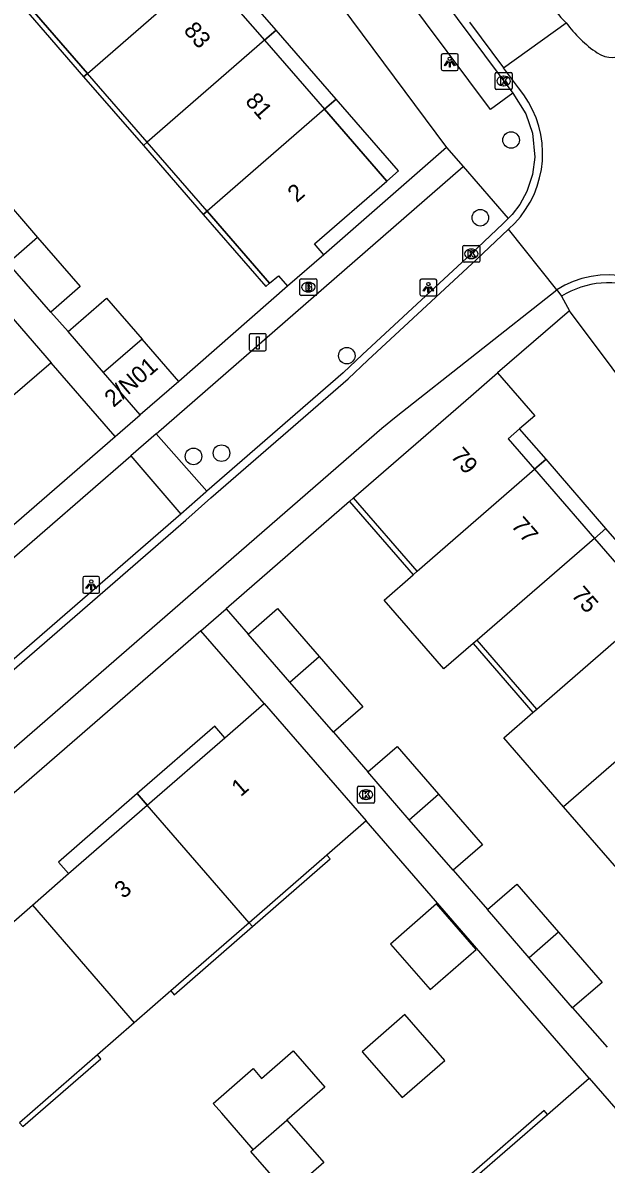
# Model space of a CAD drawing. Extents: x 155888 to 156864, y 383882 to 384671.
# Drawn here: x 156589.6 to 156624.1, y 384510.4 to 384577.9 of the extents above; entities that cross this region are included whole.
import ezdxf

# ---------------------------------------------------------------- set-up
doc = ezdxf.new("R2010")
doc.units = 0
for name, color, linetype in [('IMGEO_Boom', 7, 'Continuous'), ('IMGEO_Brandkraan', 7, 'Continuous'), ('IMGEO_Kolk', 7, 'Continuous'), ('IMGEO_Laadpaal', 7, 'Continuous'), ('IMGEO_Lichtpunt', 7, 'Continuous'), ('IMGEO_Muur', 7, 'Continuous'), ('IMGEO_Pand', 7, 'Continuous'), ('IMGEO_Pand_nummerreeks', 7, 'Continuous'), ('IMGEO_Pand_overbouw', 7, 'Continuous'), ('IMGEO_Rijbaan_lokaal_gesloten', 7, 'Continuous'), ('IMGEO_Rijbaan_lokaal_open', 7, 'Continuous'), ('IMGEO_Voetpad_open', 7, 'Continuous')]:
    doc.layers.add(name, color=color, linetype=linetype)

msp = doc.modelspace()

# ---------------------------------------------------------------- linework, layer by layer
at = {"layer": 'IMGEO_Boom'}
for centre in [(156618.434, 384570.96), (156616.616, 384566.363), (156608.719, 384558.206), (156599.654, 384552.251), (156601.31, 384552.443)]:
    msp.add_circle(centre, 0.489, dxfattribs=at)
at = {"layer": 'IMGEO_Brandkraan'}
for p, q in [((156605.95, 384561.833), (156605.95, 384562.685)), ((156606.025, 384562.759), (156606.877, 384562.759)), ((156606.951, 384562.685), (156606.951, 384561.833)), ((156606.461, 384561.979), (156606.436, 384561.979)), ((156606.438, 384562.539), (156606.463, 384562.539)), ((156606.877, 384561.759), (156606.025, 384561.759))]:
    msp.add_line(p, q, dxfattribs=at)
for points in [[(156605.95, 384561.833), (156605.95, 384562.685)], [(156606.025, 384562.759), (156606.877, 384562.759)], [(156606.951, 384562.685), (156606.951, 384561.833)], [(156606.298, 384562.459), (156606.298, 384562.059), (156606.511, 384562.059)], [(156606.529, 384562.459), (156606.298, 384562.459)], [(156606.477, 384562.378), (156606.423, 384562.378), (156606.423, 384562.302)], [(156606.423, 384562.302), (156606.476, 384562.302)], [(156606.485, 384562.226), (156606.423, 384562.226), (156606.423, 384562.145)], [(156606.423, 384562.145), (156606.485, 384562.145)], [(156606.877, 384561.759), (156606.025, 384561.759)]]:
    msp.add_lwpolyline(points, dxfattribs=at)
for centre, radius, start, end in [((156606.027, 384562.683), 0.0765, 91.55205, 178.44795), ((156606.027, 384562.683), 0.0765, 91.55205, 178.44795), ((156606.875, 384562.683), 0.0765, 1.55205, 88.44795), ((156606.875, 384562.683), 0.0765, 1.55205, 88.44795), ((156606.478, 384562.34), 0.0379, 267.82845, 90.93552), ((156606.486, 384562.185), 0.0404, 269.87594, 90.50774), ((156606.517, 384562.31), 0.251, 268.66757, 293.53466), ((156606.533, 384562.314), 0.145, 59.4692, 91.53667), ((156606.558, 384562.361), 0.0922, 285.51372, 58.15012), ((156606.563, 384562.169), 0.105, 301.31148, 78.98903), ((156606.027, 384561.835), 0.0765, 181.55205, 268.44795), ((156606.027, 384561.835), 0.0765, 181.55205, 268.44795), ((156606.875, 384561.835), 0.0765, 271.55205, 358.44795), ((156606.875, 384561.835), 0.0765, 271.55205, 358.44795)]:
    msp.add_arc(centre, radius, start, end, dxfattribs=at)
for centre, major_axis, ratio, start_param, end_param in [((156606.437, 384562.259), (-0.387, 0.002), 0.722429, 4.712389, 7.853982), ((156606.462, 384562.259), (-0.39, 0.002), 0.717154, 1.570796, 4.712389)]:
    msp.add_ellipse(centre, major_axis=major_axis, ratio=ratio, start_param=start_param, end_param=end_param, dxfattribs=at)
at = {"layer": 'IMGEO_Kolk'}
for p, q in [((156617.499, 384574.023), (156617.499, 384574.875)), ((156617.574, 384574.949), (156618.426, 384574.949)), ((156617.987, 384574.729), (156618.012, 384574.729)), ((156618.5, 384574.875), (156618.5, 384574.023)), ((156618.01, 384574.169), (156617.985, 384574.169)), ((156618.426, 384573.949), (156617.574, 384573.949)), ((156615.58, 384563.801), (156615.58, 384564.653)), ((156615.655, 384564.727), (156616.507, 384564.727)), ((156616.581, 384564.653), (156616.581, 384563.801)), ((156616.091, 384563.947), (156616.066, 384563.947)), ((156616.068, 384564.507), (156616.093, 384564.507)), ((156616.507, 384563.727), (156615.655, 384563.727)), ((156609.353, 384531.823), (156609.353, 384532.675)), ((156609.428, 384532.749), (156610.28, 384532.749)), ((156609.841, 384532.529), (156609.866, 384532.529)), ((156610.354, 384532.675), (156610.354, 384531.823)), ((156610.28, 384531.749), (156609.428, 384531.749)), ((156609.864, 384531.969), (156609.839, 384531.969))]:
    msp.add_line(p, q, dxfattribs=at)
for points in [[(156617.499, 384574.023), (156617.499, 384574.875)], [(156617.574, 384574.949), (156618.426, 384574.949)], [(156618.5, 384574.875), (156618.5, 384574.023)], [(156617.82, 384574.649), (156617.943, 384574.649), (156617.943, 384574.498), (156618.073, 384574.649), (156618.237, 384574.649), (156618.091, 384574.498), (156618.244, 384574.249), (156618.092, 384574.249), (156618.007, 384574.413), (156617.943, 384574.346), (156617.943, 384574.249), (156617.82, 384574.249), (156617.82, 384574.649)], [(156618.426, 384573.949), (156617.574, 384573.949)], [(156615.58, 384563.801), (156615.58, 384564.653)], [(156615.655, 384564.727), (156616.507, 384564.727)], [(156616.581, 384564.653), (156616.581, 384563.801)], [(156615.901, 384564.427), (156616.024, 384564.427), (156616.024, 384564.276), (156616.154, 384564.427), (156616.318, 384564.427), (156616.172, 384564.276), (156616.325, 384564.027), (156616.173, 384564.027), (156616.088, 384564.191), (156616.024, 384564.124), (156616.024, 384564.027), (156615.901, 384564.027), (156615.901, 384564.427)], [(156616.507, 384563.727), (156615.655, 384563.727)], [(156609.353, 384531.823), (156609.353, 384532.675)], [(156609.428, 384532.749), (156610.28, 384532.749)], [(156609.674, 384532.449), (156609.797, 384532.449), (156609.797, 384532.298), (156609.927, 384532.449), (156610.091, 384532.449), (156609.945, 384532.298), (156610.098, 384532.049), (156609.946, 384532.049), (156609.861, 384532.213), (156609.797, 384532.146), (156609.797, 384532.049), (156609.674, 384532.049), (156609.674, 384532.449)], [(156610.354, 384532.675), (156610.354, 384531.823)], [(156610.28, 384531.749), (156609.428, 384531.749)]]:
    msp.add_lwpolyline(points, dxfattribs=at)
for centre, start, end in [((156617.576, 384574.873), 91.55205, 178.44795), ((156617.576, 384574.873), 91.55205, 178.44795), ((156618.424, 384574.873), 1.55205, 88.44795), ((156618.424, 384574.873), 1.55205, 88.44795), ((156617.576, 384574.025), 181.55205, 268.44795), ((156617.576, 384574.025), 181.55205, 268.44795), ((156618.424, 384574.025), 271.55205, 358.44795), ((156618.424, 384574.025), 271.55205, 358.44795), ((156615.657, 384564.651), 91.55205, 178.44795), ((156615.657, 384564.651), 91.55205, 178.44795), ((156616.505, 384564.651), 1.55205, 88.44795), ((156616.505, 384564.651), 1.55205, 88.44795), ((156615.657, 384563.803), 181.55205, 268.44795), ((156615.657, 384563.803), 181.55205, 268.44795), ((156616.505, 384563.803), 271.55205, 358.44795), ((156616.505, 384563.803), 271.55205, 358.44795), ((156609.43, 384532.673), 91.55205, 178.44795), ((156609.43, 384532.673), 91.55205, 178.44795), ((156610.278, 384532.673), 1.55205, 88.44795), ((156610.278, 384532.673), 1.55205, 88.44795), ((156609.43, 384531.825), 181.55205, 268.44795), ((156609.43, 384531.825), 181.55205, 268.44795), ((156610.278, 384531.825), 271.55205, 358.44795), ((156610.278, 384531.825), 271.55205, 358.44795)]:
    msp.add_arc(centre, 0.0765, start, end, dxfattribs=at)
for centre, major_axis, ratio, start_param, end_param in [((156617.986, 384574.449), (-0.387, 0.002), 0.722429, 4.712389, 7.853982), ((156618.011, 384574.449), (-0.39, 0.002), 0.717154, 1.570796, 4.712389), ((156616.067, 384564.227), (-0.387, 0.002), 0.722429, 4.712389, 7.853982), ((156616.092, 384564.227), (-0.39, 0.002), 0.717154, 1.570796, 4.712389), ((156609.84, 384532.249), (-0.387, 0.002), 0.722429, 4.712389, 7.853982), ((156609.865, 384532.249), (-0.39, 0.002), 0.717154, 1.570796, 4.712389)]:
    msp.add_ellipse(centre, major_axis=major_axis, ratio=ratio, start_param=start_param, end_param=end_param, dxfattribs=at)
at = {"layer": 'IMGEO_Laadpaal'}
for p, q in [((156602.955, 384559.418), (156602.955, 384558.577)), ((156602.955, 384559.418), (156602.955, 384558.577)), ((156603.871, 384559.502), (156603.03, 384559.502)), ((156603.871, 384559.502), (156603.03, 384559.502)), ((156603.955, 384558.586), (156603.955, 384559.427)), ((156603.955, 384558.586), (156603.955, 384559.427)), ((156603.039, 384558.502), (156603.88, 384558.502)), ((156603.039, 384558.502), (156603.88, 384558.502))]:
    msp.add_line(p, q, dxfattribs=at)
msp.add_lwpolyline([(156603.37, 384559.315), (156603.53, 384559.315), (156603.53, 384558.582), (156603.37, 384558.582), (156603.37, 384559.315)], dxfattribs=at)
for centre, start, end in [((156603.033, 384559.424), 92.4484, 184.28452), ((156603.033, 384559.424), 92.4484, 184.28452), ((156603.877, 384559.424), 2.4484, 94.28452), ((156603.877, 384559.424), 2.4484, 94.28452), ((156603.033, 384558.58), 182.4484, 274.28452), ((156603.033, 384558.58), 182.4484, 274.28452), ((156603.877, 384558.58), 272.4484, 4.28452), ((156603.877, 384558.58), 272.4484, 4.28452)]:
    msp.add_arc(centre, 0.0779, start, end, dxfattribs=at)
at = {"layer": 'IMGEO_Lichtpunt'}
for p, q in [((156615.21, 384576.064), (156614.402, 384576.064)), ((156615.21, 384576.064), (156614.402, 384576.064)), ((156614.308, 384575.969), (156614.308, 384575.162)), ((156614.308, 384575.969), (156614.308, 384575.162)), ((156615.304, 384575.162), (156615.304, 384575.969)), ((156615.304, 384575.162), (156615.304, 384575.969)), ((156614.402, 384575.068), (156615.21, 384575.068)), ((156614.402, 384575.068), (156615.21, 384575.068)), ((156613.045, 384562.643), (156613.045, 384561.836)), ((156613.045, 384562.643), (156613.045, 384561.836)), ((156613.947, 384562.738), (156613.139, 384562.738)), ((156613.947, 384562.738), (156613.139, 384562.738)), ((156614.041, 384561.836), (156614.041, 384562.643)), ((156614.041, 384561.836), (156614.041, 384562.643)), ((156613.139, 384561.742), (156613.947, 384561.742)), ((156613.139, 384561.742), (156613.947, 384561.742)), ((156593.106, 384545.056), (156593.106, 384544.249)), ((156593.106, 384545.056), (156593.106, 384544.249)), ((156594.008, 384545.151), (156593.2, 384545.151)), ((156594.008, 384545.151), (156593.2, 384545.151)), ((156594.102, 384544.249), (156594.102, 384545.056)), ((156594.102, 384544.249), (156594.102, 384545.056)), ((156593.2, 384544.155), (156594.008, 384544.155)), ((156593.2, 384544.155), (156594.008, 384544.155))]:
    msp.add_line(p, q, dxfattribs=at)
for points in [[(156614.682, 384575.633), (156614.721, 384575.605), (156614.533, 384575.343), (156614.495, 384575.37), (156614.682, 384575.633)], [(156614.784, 384575.585), (156614.831, 384575.585), (156614.831, 384575.263), (156614.784, 384575.263), (156614.784, 384575.585)], [(156614.894, 384575.605), (156614.932, 384575.632), (156615.119, 384575.37), (156615.08, 384575.342), (156614.894, 384575.605)], [(156613.419, 384562.307), (156613.458, 384562.279), (156613.27, 384562.017), (156613.232, 384562.044), (156613.419, 384562.307)], [(156613.521, 384562.259), (156613.568, 384562.259), (156613.568, 384561.937), (156613.521, 384561.937), (156613.521, 384562.259)], [(156613.631, 384562.279), (156613.669, 384562.306), (156613.856, 384562.044), (156613.817, 384562.016), (156613.631, 384562.279)], [(156593.48, 384544.72), (156593.519, 384544.692), (156593.331, 384544.43), (156593.293, 384544.457), (156593.48, 384544.72)], [(156593.582, 384544.672), (156593.629, 384544.672), (156593.629, 384544.35), (156593.582, 384544.35), (156593.582, 384544.672)], [(156593.692, 384544.692), (156593.73, 384544.719), (156593.917, 384544.457), (156593.878, 384544.429), (156593.692, 384544.692)]]:
    msp.add_lwpolyline(points, dxfattribs=at)
for centre in [(156614.807, 384575.767), (156613.544, 384562.441), (156593.605, 384544.854)]:
    msp.add_circle(centre, 0.0994, dxfattribs=at)
for centre, start, end in [((156614.402, 384575.969), 90, 180), ((156614.402, 384575.969), 90, 180), ((156615.21, 384575.969), 0, 90), ((156615.21, 384575.969), 0, 90), ((156614.402, 384575.162), 180, 270), ((156614.402, 384575.162), 180, 270), ((156615.21, 384575.162), 270, 0), ((156615.21, 384575.162), 270, 360), ((156613.139, 384562.643), 90, 180), ((156613.139, 384562.643), 90, 180), ((156613.947, 384562.643), 0, 90), ((156613.947, 384562.643), 0, 90), ((156613.139, 384561.836), 180, 270), ((156613.139, 384561.836), 180, 270), ((156613.947, 384561.836), 270, 0), ((156613.947, 384561.836), 270, 360), ((156593.2, 384545.056), 90, 180), ((156593.2, 384545.056), 90, 180), ((156594.008, 384545.056), 0, 90), ((156594.008, 384545.056), 0, 90), ((156593.2, 384544.249), 180, 270), ((156593.2, 384544.249), 180, 270), ((156594.008, 384544.249), 270, 0), ((156594.008, 384544.249), 270, 360)]:
    msp.add_arc(centre, 0.0946, start, end, dxfattribs=at)
at = {"layer": 'IMGEO_Muur'}
for points in [[(156605.217, 384562.309), (156598.777, 384556.687)], [(156608.881, 384549.588), (156601.584, 384543.239)]]:
    msp.add_lwpolyline(points, dxfattribs=at)
at = {"layer": 'IMGEO_Pand'}
for points in [[(156593.379, 384574.896), (156600.313, 384580.933)], [(156600.313, 384580.933), (156603.854, 384576.857)], [(156589.838, 384578.972), (156593.379, 384574.896)], [(156603.854, 384576.857), (156596.917, 384570.824)], [(156603.854, 384576.857), (156607.395, 384572.78)], [(156596.917, 384570.824), (156593.379, 384574.896)], [(156607.395, 384572.78), (156600.459, 384566.747)], [(156607.368, 384564.177), (156606.815, 384564.813), (156611.089, 384568.528), (156607.395, 384572.78)], [(156600.459, 384566.747), (156596.917, 384570.824)], [(156586.162, 384566.599), (156587.898, 384568.108), (156590.436, 384565.187)], [(156600.459, 384566.747), (156604.158, 384562.49), (156604.672, 384562.936), (156605.217, 384562.309)], [(156585.198, 384564.737), (156591.231, 384557.792)], [(156590.436, 384565.187), (156588.7, 384563.678)], [(156590.436, 384565.187), (156592.946, 384562.298), (156591.21, 384560.789)], [(156607.368, 384564.177), (156605.217, 384562.309)], [(156591.21, 384560.789), (156588.7, 384563.678)], [(156592.238, 384559.642), (156594.514, 384561.612), (156596.609, 384559.191)], [(156594.333, 384557.221), (156592.238, 384559.642)], [(156596.609, 384559.191), (156594.333, 384557.221)], [(156598.777, 384556.687), (156596.609, 384559.191)], [(156591.231, 384557.792), (156588.829, 384555.706), (156584.239, 384551.719)], [(156596.501, 384554.717), (156594.333, 384557.221)], [(156609.116, 384549.793), (156616.055, 384555.821), (156617.639, 384557.197)], [(156617.639, 384557.197), (156619.845, 384554.658), (156618.942, 384553.873), (156618.261, 384553.281), (156619.819, 384551.487)], [(156598.777, 384556.687), (156596.501, 384554.717)], [(156612.886, 384545.459), (156619.819, 384551.487)], [(156619.819, 384551.487), (156623.364, 384547.405)], [(156612.886, 384545.459), (156609.116, 384549.793)], [(156623.364, 384547.405), (156616.427, 384541.389)], [(156623.364, 384547.405), (156626.901, 384543.333)], [(156616.427, 384541.389), (156616.184, 384541.178), (156614.461, 384539.684), (156610.926, 384543.754), (156612.647, 384545.251), (156612.886, 384545.459)], [(156602.882, 384541.747), (156604.618, 384543.256), (156607.087, 384540.417)], [(156619.958, 384537.31), (156626.901, 384543.333)], [(156605.351, 384538.908), (156602.882, 384541.747)], [(156619.958, 384537.31), (156616.427, 384541.389)], [(156605.351, 384538.908), (156607.087, 384540.417)], [(156607.087, 384540.417), (156609.667, 384537.45), (156607.931, 384535.941)], [(156630.439, 384539.259), (156621.536, 384531.536)], [(156607.931, 384535.941), (156605.351, 384538.908)], [(156596.919, 384531.627), (156601.497, 384535.612), (156603.827, 384537.641)], [(156603.827, 384537.641), (156609.868, 384530.702)], [(156621.536, 384531.536), (156617.999, 384535.609), (156619.721, 384537.105), (156619.958, 384537.31)], [(156609.958, 384533.593), (156611.694, 384535.101), (156614.151, 384532.273)], [(156612.414, 384530.766), (156609.958, 384533.593)], [(156612.414, 384530.766), (156614.151, 384532.273)], [(156614.151, 384532.273), (156616.744, 384529.288), (156615.008, 384527.78)], [(156590.123, 384525.711), (156592.27, 384527.58), (156596.919, 384531.627)], [(156602.946, 384524.676), (156596.919, 384531.627)], [(156626.803, 384528.95), (156625.081, 384527.453), (156621.536, 384531.536)], [(156609.868, 384530.702), (156607.537, 384528.673), (156602.946, 384524.676)], [(156615.008, 384527.78), (156612.414, 384530.766)], [(156617.032, 384525.452), (156618.77, 384526.959), (156621.238, 384524.112)], [(156583.327, 384519.794), (156587.922, 384523.795), (156590.123, 384525.711)], [(156590.123, 384525.711), (156596.15, 384518.76)], [(156611.298, 384523.412), (156613.64, 384520.722), (156616.367, 384523.097), (156614.025, 384525.787), (156611.298, 384523.412)], [(156619.502, 384522.603), (156617.032, 384525.452)], [(156602.946, 384524.676), (156598.316, 384520.645), (156596.15, 384518.76)], [(156621.238, 384524.112), (156619.502, 384522.603)], [(156621.238, 384524.112), (156623.814, 384521.141), (156622.076, 384519.634)], [(156622.076, 384519.634), (156619.502, 384522.603)], [(156596.15, 384518.76), (156593.968, 384516.86), (156589.362, 384512.85)], [(156611.992, 384514.332), (156614.521, 384516.534), (156612.16, 384519.245), (156609.632, 384517.044), (156611.992, 384514.332)], [(156603.182, 384511.269), (156601.32, 384513.407), (156600.811, 384513.992), (156603.175, 384516.05), (156603.684, 384515.465), (156605.551, 384517.091), (156607.413, 384514.953), (156605.173, 384513.004)], [(156616.143, 384509.478), (156620.586, 384513.338), (156623.056, 384515.484)], [(156623.056, 384515.484), (156629.09, 384508.539)], [(156605.173, 384513.004), (156607.358, 384510.495), (156605.224, 384508.637), (156603.039, 384511.145), (156603.182, 384511.269)], [(156603.182, 384511.269), (156605.173, 384513.004)]]:
    msp.add_lwpolyline(points, dxfattribs=at)
at = {"layer": 'IMGEO_Pand_overbouw'}
for points in [[(156600.313, 384580.933), (156603.854, 384576.857), (156604.54, 384577.453), (156600.998, 384581.53)], [(156589.838, 384578.972), (156589.614, 384578.777), (156593.155, 384574.701), (156593.379, 384574.896)], [(156603.854, 384576.857), (156607.395, 384572.78), (156608.081, 384573.377), (156604.54, 384577.453)], [(156593.379, 384574.896), (156593.155, 384574.701), (156596.693, 384570.629), (156596.917, 384570.824)], [(156611.089, 384568.528), (156611.772, 384569.128), (156608.081, 384573.377), (156607.395, 384572.78)], [(156600.459, 384566.747), (156596.917, 384570.824), (156596.693, 384570.629), (156600.235, 384566.553)], [(156600.459, 384566.747), (156600.235, 384566.553), (156603.934, 384562.296), (156604.158, 384562.49)], [(156619.819, 384551.487), (156620.5, 384552.079), (156618.942, 384553.873), (156618.261, 384553.281)], [(156623.364, 384547.405), (156624.047, 384547.997), (156620.5, 384552.079), (156619.819, 384551.487)], [(156612.886, 384545.459), (156609.116, 384549.793), (156608.881, 384549.588), (156612.647, 384545.251)], [(156623.364, 384547.405), (156626.901, 384543.333), (156627.585, 384543.926), (156624.047, 384547.997)], [(156616.427, 384541.389), (156616.184, 384541.178), (156619.721, 384537.105), (156619.958, 384537.31)], [(156596.919, 384531.627), (156601.497, 384535.612), (156600.906, 384536.291), (156596.329, 384532.308)], [(156596.919, 384531.627), (156596.329, 384532.308), (156591.677, 384528.26), (156592.27, 384527.58)], [(156602.946, 384524.676), (156603.142, 384524.449), (156607.734, 384528.447), (156607.537, 384528.673)], [(156602.946, 384524.676), (156598.316, 384520.645), (156598.513, 384520.419), (156603.142, 384524.449)], [(156589.362, 384512.85), (156589.559, 384512.624), (156594.165, 384516.634), (156593.968, 384516.86)], [(156616.143, 384509.478), (156620.586, 384513.338), (156620.389, 384513.564), (156615.947, 384509.705)]]:
    msp.add_lwpolyline(points, close=True, dxfattribs=at)
at = {"layer": 'IMGEO_Rijbaan_lokaal_gesloten'}
for points in [[(156615.98, 384577.924), (156617.977, 384575.235)], [(156617.977, 384575.235), (156621.686, 384577.889)], [(156618.279, 384565.679), (156618.651, 384566.037), (156618.99, 384566.425), (156619.295, 384566.841), (156619.562, 384567.282), (156619.791, 384567.744), (156619.979, 384568.224), (156620.124, 384568.719), (156620.227, 384569.225), (156620.285, 384569.737), (156620.299, 384570.252), (156620.268, 384570.767), (156620.194, 384571.277), (156620.075, 384571.779), (156619.914, 384572.269), (156619.711, 384572.743), (156619.467, 384573.198), (156619.186, 384573.63), (156618.868, 384574.036), (156617.977, 384575.235)], [(156426.433, 384399.009), (156427.492, 384399.882), (156435.101, 384405.965), (156436.569, 384407.23), (156500, 384462.343), (156522.19, 384481.631), (156524.469, 384483.595), (156538.047, 384495.41), (156543.317, 384500), (156545.489, 384501.892), (156599.206, 384548.488), (156600.688, 384549.796), (156608.807, 384556.844), (156609.964, 384557.948), (156616.394, 384563.892), (156618.279, 384565.679)], [(156621.131, 384562.11), (156618.279, 384565.679)], [(156629.413, 384559.999), (156629.134, 384560.417), (156628.822, 384560.812), (156628.479, 384561.179), (156628.107, 384561.517), (156627.708, 384561.824), (156627.286, 384562.097), (156626.843, 384562.334), (156626.382, 384562.535), (156625.868, 384562.723), (156625.338, 384562.861), (156624.798, 384562.947), (156624.252, 384562.982), (156623.705, 384562.964), (156623.162, 384562.894), (156622.628, 384562.772), (156622.109, 384562.6), (156621.608, 384562.378), (156621.131, 384562.11)], [(156542.423, 384494.515), (156548.734, 384500), (156610.793, 384553.92), (156611.637, 384554.62), (156621.131, 384562.11)]]:
    msp.add_lwpolyline(points, dxfattribs=at)
for centre, radius, start, end in [((156699.818, 384650.648), 106.764, 221.07213, 222.96039), ((156627.75, 384582.352), 7.529, 216.35033, 235.92854), ((156624.384, 384577.319), 1.475, 234.72106, 27.21049)]:
    msp.add_arc(centre, radius, start, end, dxfattribs=at)
at = {"layer": 'IMGEO_Rijbaan_lokaal_open'}
for points in [[(156591.404, 384612.133), (156604.44, 384592.645), (156618.535, 384573.723)], [(156618.535, 384573.723), (156619.312, 384572.509), (156619.708, 384571.356), (156619.836, 384569.951), (156619.699, 384568.921), (156619.364, 384567.915), (156618.945, 384567.147), (156618.498, 384566.553), (156618.26, 384566.312)], [(156618.26, 384566.312), (156617.975, 384566.024), (156616.08, 384564.228), (156609.649, 384558.283), (156608.497, 384557.184), (156600.445, 384550.194)], [(156621.131, 384562.11), (156621.414, 384561.717)], [(156600.445, 384550.194), (156600.385, 384550.142), (156598.903, 384548.834)], [(156598.903, 384548.834), (156545.187, 384502.239), (156542.616, 384500), (156537.745, 384495.757), (156524.168, 384483.943)]]:
    msp.add_lwpolyline(points, dxfattribs=at)
msp.add_arc((156624.188, 384557.304), 5.213, 67.17306, 122.14854, dxfattribs=at)
at = {"layer": 'IMGEO_Voetpad_open'}
for points in [[(156618.535, 384573.723), (156617.219, 384572.754), (156603.07, 384591.725), (156590.028, 384611.223), (156591.404, 384612.133)], [(156584.737, 384610.658), (156614.619, 384570.526)], [(156614.619, 384570.526), (156607.368, 384564.177)], [(156614.619, 384570.526), (156615.598, 384569.393)], [(156597.444, 384553.594), (156615.598, 384569.393)], [(156615.598, 384569.393), (156618.26, 384566.312)], [(156605.217, 384562.309), (156598.777, 384556.687)], [(156621.414, 384561.717), (156621.881, 384560.861)], [(156592.238, 384559.642), (156591.21, 384560.789)], [(156621.881, 384560.861), (156617.639, 384557.197)], [(156651.871, 384520.813), (156621.881, 384560.861)], [(156595.023, 384553.434), (156591.231, 384557.792)], [(156595.023, 384553.434), (156596.501, 384554.717)], [(156550.918, 384515.177), (156551.179, 384515.38), (156595.023, 384553.434)], [(156597.444, 384553.594), (156595.94, 384552.282)], [(156600.445, 384550.194), (156597.444, 384553.594)], [(156524.168, 384483.943), (156521.191, 384487.366), (156535.719, 384500), (156542.533, 384505.926), (156595.94, 384552.282)], [(156595.94, 384552.282), (156598.903, 384548.834)], [(156609.116, 384549.793), (156608.881, 384549.588), (156601.584, 384543.239)], [(156600.092, 384541.944), (156601.584, 384543.239)], [(156601.584, 384543.239), (156602.882, 384541.747)], [(156600.092, 384541.944), (156559.036, 384506.31), (156553.941, 384501.852)], [(156603.827, 384537.641), (156600.092, 384541.944)], [(156607.931, 384535.941), (156609.958, 384533.593)], [(156623.056, 384515.484), (156609.868, 384530.702)], [(156615.008, 384527.78), (156617.032, 384525.452)], [(156622.076, 384519.634), (156624.118, 384517.309)]]:
    msp.add_lwpolyline(points, dxfattribs=at)

# ---------------------------------------------------------------- texts
at = {"layer": 'IMGEO_Pand_nummerreeks'}
for s, rotation, p in [('83', 310.98037, (156599.025, 384577.415)), ('81', 310.98037, (156602.668, 384573.222)), ('2', 41.06103, (156605.76, 384567.227)), ('2/N01', 40.90915, (156594.926, 384555.114)), ('79', 310.97384, (156614.821, 384552.241)), ('77', 310.97384, (156618.388, 384548.134)), ('75', 310.97384, (156621.954, 384544.027)), ('1', 41.04226, (156602.44, 384532.085)), ('3', 41.04226, (156595.516, 384526.057))]:
    msp.add_text(s, height=1, rotation=rotation, dxfattribs=at).set_placement(p)

doc.saveas('drawing.dxf')
